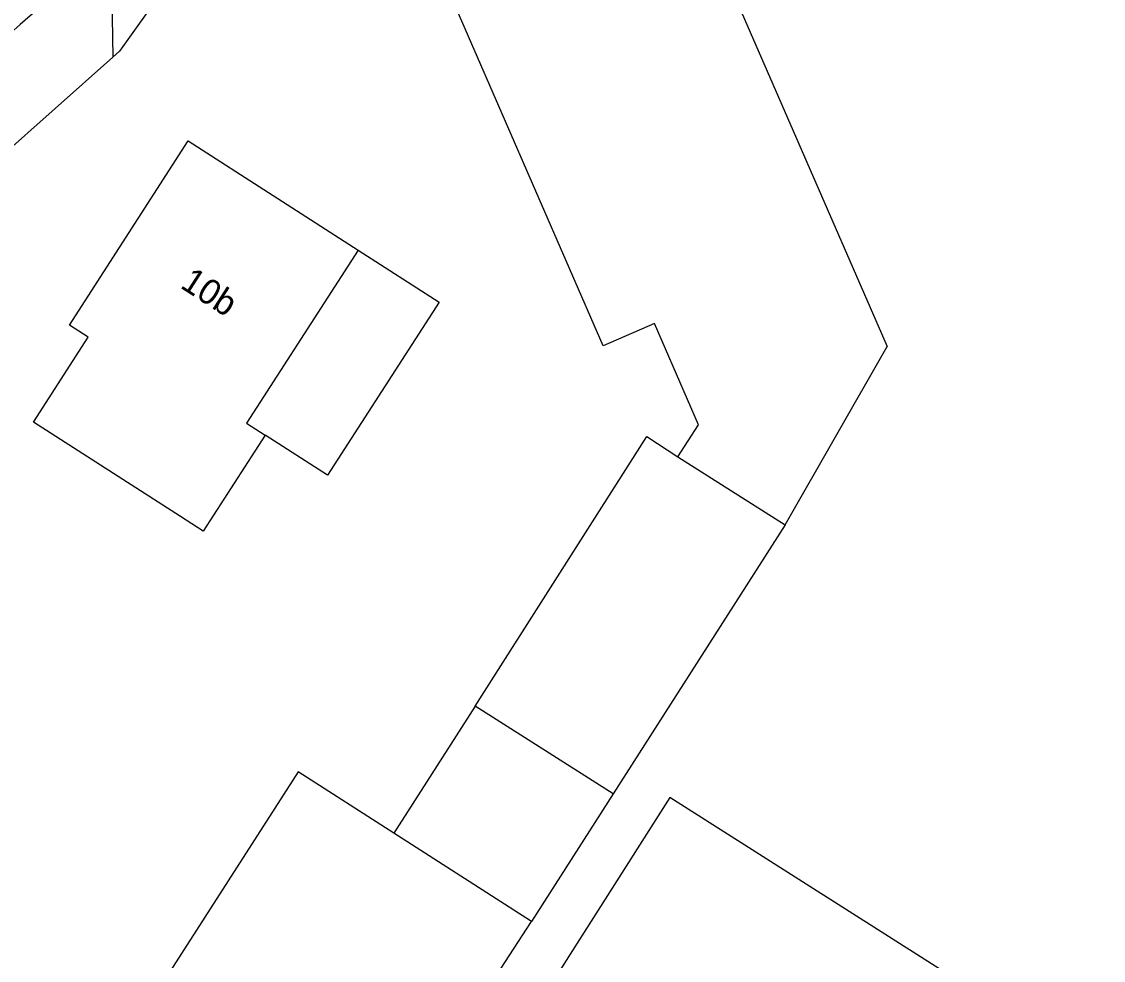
# Model space of a CAD drawing. Extents: x 136000 to 141014, y 402000 to 403500.
# Drawn here: x 139357.82 to 139400.65, y 402044.44 to 402081.64 of the extents above; entities that cross this region are included whole.
import ezdxf

# ---------------------------------------------------------------- set-up
doc = ezdxf.new("R2010")
doc.units = 0
for name, color, linetype in [('gg-afsc-hekwerk', 7, 'Continuous'), ('gg-anno-huisnummerreeks BGT', 7, 'Continuous'), ('gg-bbg-bijgebouw', 7, 'Continuous'), ('gg-bbg-gedigitaliseerde bebouwing', 7, 'Continuous'), ('gg-bbg-gedigitaliseerde bijgebouw', 7, 'Continuous'), ('gg-bbg-hoofdgebouw', 7, 'Continuous'), ('gg-bbg-luifel en loopbrug', 7, 'Continuous'), ('gg-bbg-tussenscheiding', 7, 'Continuous'), ('gg-knt-verharding', 7, 'Continuous')]:
    doc.layers.add(name, color=color, linetype=linetype)

msp = doc.modelspace()

# ---------------------------------------------------------------- linework, layer by layer
at = {"layer": 'gg-afsc-hekwerk'}
msp.add_line((139361.433, 402080.236), (139353.267, 402072.955), dxfattribs=at)
msp.add_lwpolyline([(139372.422, 402088.04), (139370.862, 402087.274), (139368.805, 402086.014), (139364.675, 402083.437), (139362.757, 402081.941), (139361.693, 402080.468), (139361.433, 402080.236)], dxfattribs=at)
at = {"layer": 'gg-bbg-bijgebouw'}
msp.add_lwpolyline([(139375.775, 402054.521), (139382.579, 402065.194), (139383.81, 402064.394)], dxfattribs=at)
at = {"layer": 'gg-bbg-gedigitaliseerde bebouwing'}
for p, q in [((139388.052, 402061.706), (139392.09, 402068.771)), ((139378.009, 402045.982), (139372.56, 402049.478))]:
    msp.add_line(p, q, dxfattribs=at)
for points in [[(139372.56, 402049.478), (139368.767, 402051.911), (139358.608, 402036.074)], [(139341.483, 402032.521), (139360.585, 402020.094), (139363.624, 402024.771), (139364.048, 402024.496), (139378.009, 402045.982)]]:
    msp.add_lwpolyline(points, dxfattribs=at)
at = {"layer": 'gg-bbg-gedigitaliseerde bijgebouw'}
for p, q in [((139388.052, 402061.706), (139381.239, 402051.039)), ((139381.239, 402051.039), (139375.775, 402054.521))]:
    msp.add_line(p, q, dxfattribs=at)
at = {"layer": 'gg-bbg-hoofdgebouw'}
for points in [[(139383.81, 402064.394), (139384.619, 402065.662), (139382.884, 402069.68), (139380.845, 402068.793), (139374.179, 402084.122), (139383.617, 402088.236), (139392.09, 402068.771)], [(139358.29, 402065.772), (139360.461, 402069.138), (139359.718, 402069.617), (139364.418, 402076.919), (139371.142, 402072.587)], [(139371.142, 402072.587), (139366.718, 402065.734), (139367.462, 402065.254)], [(139367.462, 402065.254), (139365.005, 402061.447), (139364.105, 402062.026), (139358.29, 402065.772)], [(139395.256, 402031.486), (139400.653, 402039.97), (139383.482, 402050.892), (139378.085, 402042.408)]]:
    msp.add_lwpolyline(points, dxfattribs=at)
at = {"layer": 'gg-bbg-luifel en loopbrug'}
for p, q in [((139375.775, 402054.521), (139372.56, 402049.478)), ((139381.239, 402051.039), (139378.009, 402045.982))]:
    msp.add_line(p, q, dxfattribs=at)
msp.add_lwpolyline([(139371.142, 402072.587), (139374.35, 402070.52), (139369.932, 402063.663), (139367.462, 402065.254)], dxfattribs=at)
at = {"layer": 'gg-bbg-tussenscheiding'}
msp.add_line((139383.81, 402064.394), (139388.052, 402061.706), dxfattribs=at)
at = {"layer": 'gg-knt-verharding'}
msp.add_line((139361.351, 402084.519), (139361.433, 402080.236), dxfattribs=at)
msp.add_arc((139434.768, 401993.072), 117.272, 128.75844, 136.878, dxfattribs=at)

# ---------------------------------------------------------------- texts
at = {"layer": 'gg-anno-huisnummerreeks BGT'}
msp.add_text('10b', height=1, rotation=327.2, dxfattribs=at).set_placement((139364.057, 402071.121))

doc.saveas('drawing.dxf')
